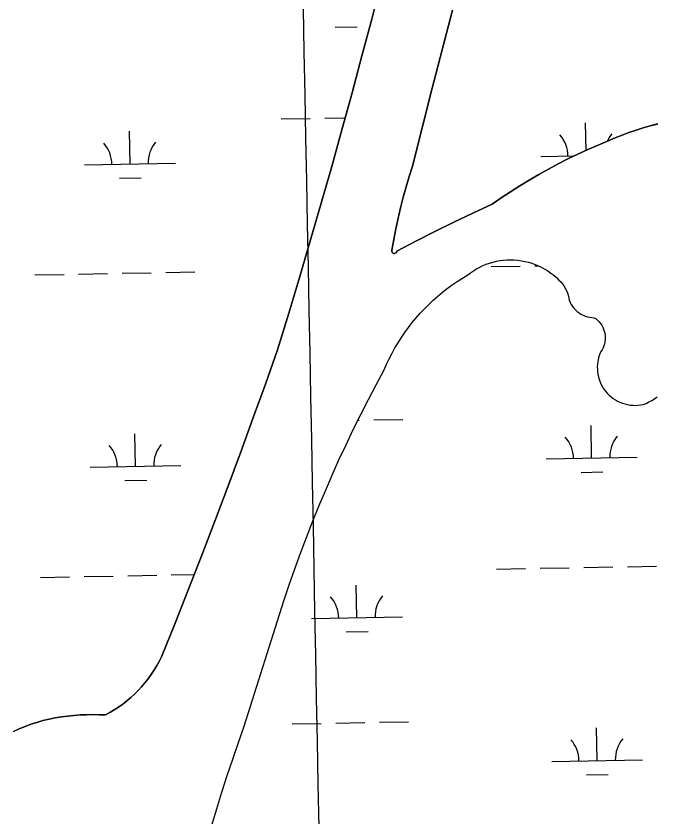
# Model space of a CAD drawing. Extents: x 3957609 to 3995875, y 234277 to 260273.
# Drawn here: x 3982514 to 3983219, y 256020 to 256900 of the extents above; entities that cross this region are included whole.
import ezdxf

# ---------------------------------------------------------------- set-up
doc = ezdxf.new("R2010")
doc.units = 0
for name, color, linetype in [('V-GRID-MAJR', 7, 'Continuous'), ('V-TOPO-SHOR', 7, 'Continuous'), ('V-WETL-SWMP', 7, 'Continuous')]:
    doc.layers.add(name, color=color, linetype=linetype)

msp = doc.modelspace()

# ---------------------------------------------------------------- linework, layer by layer
at = {"layer": 'V-GRID-MAJR'}
msp.add_spline([(3983152.998, 240103.582), (3983094.879, 243130.385), (3982978.522, 249190.173), (3982862.165, 255249.95), (3982803.928, 258282.928)], degree=3, dxfattribs=at)
at = {"layer": 'V-TOPO-SHOR'}
for points in [[(3982612.451, 256131.759), (3982617.393, 256134.481), (3982622.222, 256137.399), (3982626.93, 256140.506), (3982631.512, 256143.797), (3982635.96, 256147.268), (3982640.265, 256150.914), (3982644.422, 256154.727), (3982648.424, 256158.704), (3982652.264, 256162.835), (3982655.938, 256167.118), (3982659.44, 256171.541), (3982662.762, 256176.102), (3982665.9, 256180.79), (3982668.849, 256185.601), (3982671.603, 256190.522), (3982674.161, 256195.552), (3982689.108, 256232.799), (3982703.866, 256270.122), (3982718.435, 256307.516), (3982732.814, 256344.986), (3982747.007, 256382.528), (3982761.011, 256420.14), (3982774.823, 256457.823), (3982788.448, 256495.574), (3982801.881, 256533.392), (3982814.197, 256573.574), (3982826.311, 256613.817), (3982838.227, 256654.122), (3982849.937, 256694.484), (3982861.447, 256734.905), (3982872.752, 256775.384), (3982883.854, 256815.918), (3982894.756, 256856.507), (3982905.45, 256897.152), (3982915.942, 256937.848)], [(3982994.251, 256906.906), (3982972.141, 256821.22), (3982950.244, 256735.479), (3982946.654, 256724.114), (3982943.279, 256712.684), (3982940.119, 256701.193), (3982937.176, 256689.644), (3982934.45, 256678.042), (3982931.941, 256666.391), (3982929.653, 256654.695), (3982927.585, 256642.958), (3982927.485, 256642.168), (3982927.605, 256641.377), (3982927.935, 256640.652), (3982928.453, 256640.046), (3982929.117, 256639.601), (3982929.875, 256639.358), (3982930.671, 256639.329), (3982931.445, 256639.517), (3982932.14, 256639.913), (3982932.699, 256640.48), (3982933.082, 256641.18), (3982933.258, 256641.959), (3982953.978, 256652.754), (3982974.814, 256663.321), (3982995.763, 256673.662), (3983016.824, 256683.771), (3983037.995, 256693.65), (3983047.993, 256700.536), (3983058.122, 256707.226), (3983068.377, 256713.725), (3983078.754, 256720.024), (3983089.25, 256726.125), (3983099.859, 256732.026), (3983110.58, 256737.721), (3983121.408, 256743.212), (3983132.338, 256748.494), (3983143.366, 256753.566), (3983154.489, 256758.426), (3983173.232, 256766.309), (3983180.839, 256769.352), (3983188.517, 256772.207), (3983196.266, 256774.87), (3983204.077, 256777.338), (3983211.95, 256779.609), (3983219.876, 256781.683)], [(3983024.261, 256624.219), (3983027.818, 256625.9), (3983031.46, 256627.397), (3983035.173, 256628.7), (3983038.949, 256629.806), (3983042.781, 256630.711), (3983046.654, 256631.418), (3983050.557, 256631.919), (3983054.481, 256632.214), (3983058.415, 256632.306), (3983062.352, 256632.19), (3983066.273, 256631.868), (3983070.175, 256631.342), (3983074.042, 256630.611), (3983077.865, 256629.681), (3983081.636, 256628.548), (3983085.342, 256627.221), (3983088.973, 256625.704), (3983092.519, 256623.998), (3983095.972, 256622.105), (3983099.32, 256620.039), (3983102.556, 256617.796), (3983105.671, 256615.39), (3983108.655, 256612.824), (3983111.499, 256610.102), (3983113.486, 256608.089), (3983115.305, 256605.922), (3983116.949, 256603.62), (3983118.407, 256601.197), (3983119.671, 256598.666), (3983120.732, 256596.042), (3983121.58, 256593.343), (3983122.215, 256590.587), (3983122.63, 256587.787), (3983123.654, 256585.446), (3983124.875, 256583.202), (3983126.282, 256581.067), (3983127.865, 256579.063), (3983129.614, 256577.199), (3983131.515, 256575.491), (3983133.554, 256573.949), (3983135.717, 256572.589), (3983137.988, 256571.415), (3983140.35, 256570.44), (3983142.787, 256569.67), (3983145.279, 256569.111), (3983147.813, 256568.765), (3983150.364, 256568.636), (3983152.281, 256567.274), (3983154.067, 256565.746), (3983155.71, 256564.065), (3983157.196, 256562.244), (3983158.513, 256560.297), (3983159.652, 256558.24), (3983160.6, 256556.088), (3983161.354, 256553.864), (3983161.907, 256551.578), (3983162.251, 256549.252), (3983162.386, 256546.905), (3983162.312, 256544.556), (3983162.03, 256542.221), (3983161.536, 256539.923), (3983160.844, 256537.679), (3983159.949, 256535.504), (3983158.868, 256533.417), (3983157.602, 256531.436), (3983156.465, 256528.78), (3983155.515, 256526.052), (3983154.198, 256520.432), (3983153.836, 256517.567), (3983153.672, 256514.684), (3983153.711, 256511.796), (3983153.948, 256508.916), (3983155.019, 256503.246), (3983156.869, 256497.775), (3983158.073, 256495.152), (3983159.457, 256492.616), (3983161.016, 256490.183), (3983162.736, 256487.865), (3983164.616, 256485.672), (3983166.644, 256483.613), (3983168.809, 256481.703), (3983171.1, 256479.945), (3983173.511, 256478.352), (3983176.024, 256476.931), (3983178.631, 256475.688), (3983181.318, 256474.629), (3983184.07, 256473.756), (3983186.878, 256473.081), (3983189.727, 256472.599), (3983192.602, 256472.319), (3983195.49, 256472.239), (3983198.374, 256472.36), (3983201.245, 256472.679), (3983204.085, 256473.197), (3983207.35, 256474.485), (3983210.533, 256475.962), (3983213.623, 256477.625), (3983216.611, 256479.466), (3983219.482, 256481.481)], [(3982729.691, 256010.419), (3982735.112, 256028.726), (3982740.73, 256046.976), (3982746.54, 256065.164), (3982752.544, 256083.291), (3982758.742, 256101.35), (3982765.131, 256119.344), (3982808.805, 256257.438), (3982814.703, 256274.949), (3982820.812, 256292.386), (3982827.135, 256309.746), (3982833.668, 256327.029), (3982840.408, 256344.233), (3982847.359, 256361.352), (3982854.516, 256378.385), (3982861.881, 256395.33), (3982869.45, 256412.183), (3982877.223, 256428.946), (3982885.2, 256445.611), (3982893.379, 256462.179), (3982901.758, 256478.647), (3982910.337, 256495.011), (3982919.114, 256511.268), (3982921.828, 256517.44), (3982924.728, 256523.525), (3982927.816, 256529.519), (3982931.085, 256535.413), (3982934.538, 256541.205), (3982938.165, 256546.89), (3982941.964, 256552.459), (3982945.933, 256557.909), (3982950.068, 256563.231), (3982954.367, 256568.427), (3982958.821, 256573.488), (3982963.429, 256578.407), (3982968.187, 256583.185), (3982973.089, 256587.814), (3982978.132, 256592.286), (3982983.309, 256596.606), (3982988.619, 256600.761), (3982994.053, 256604.753), (3982999.607, 256608.574), (3983005.276, 256612.224), (3983011.053, 256615.695), (3983014.183, 256618.083), (3983017.435, 256620.303), (3983020.796, 256622.349), (3983024.261, 256624.219)], [(3982511.45, 256113.493), (3982517.715, 256116.407), (3982524.088, 256119.074), (3982530.56, 256121.49), (3982537.121, 256123.653), (3982543.761, 256125.56), (3982550.509, 256127.108), (3982557.3, 256128.451), (3982564.128, 256129.59), (3982570.989, 256130.524), (3982577.873, 256131.251), (3982584.776, 256131.767), (3982591.692, 256132.078), (3982598.615, 256132.181), (3982605.537, 256132.072), (3982612.451, 256131.759)]]:
    msp.add_lwpolyline(points, dxfattribs=at)
at = {"layer": 'V-WETL-SWMP'}
for p, q in [((3982915.943, 256937.848), (3982905.451, 256897.151)), ((3982972.141, 256821.22), (3982994.251, 256906.906)), ((3982905.451, 256897.151), (3982894.755, 256856.507)), ((3982865.352, 256888.286), (3982889.348, 256888.722)), ((3982894.755, 256856.507), (3982883.855, 256815.918)), ((3982950.243, 256735.479), (3982972.141, 256821.22)), ((3982883.855, 256815.918), (3982872.752, 256775.383)), ((3982805.772, 256787.185), (3982837.767, 256787.766)), ((3982853.764, 256788.057), (3982876.336, 256788.468)), ((3983141.3, 256752.616), (3983140.75, 256782.844)), ((3983204.078, 256777.337), (3983196.266, 256774.869)), ((3983211.949, 256779.609), (3983204.078, 256777.337)), ((3983219.875, 256781.684), (3983211.949, 256779.609)), ((3982639.58, 256737.725), (3982638.925, 256773.719)), ((3982872.752, 256775.383), (3982861.446, 256734.905)), ((3983180.838, 256769.353), (3983173.232, 256766.309)), ((3983188.517, 256772.207), (3983180.838, 256769.353)), ((3983196.266, 256774.869), (3983188.517, 256772.207)), ((3983173.232, 256766.309), (3983154.489, 256758.427)), ((3983143.366, 256753.566), (3983132.337, 256748.493)), ((3983154.489, 256758.427), (3983143.366, 256753.566)), ((3983091.413, 256745.941), (3983128.449, 256746.614)), ((3983121.407, 256743.211), (3983110.579, 256737.721)), ((3983132.337, 256748.493), (3983121.407, 256743.211)), ((3982589.588, 256736.816), (3982689.571, 256738.634)), ((3982861.446, 256734.905), (3982849.937, 256694.484)), ((3982946.654, 256724.114), (3982950.243, 256735.479)), ((3983110.579, 256737.721), (3983099.859, 256732.025)), ((3983089.249, 256726.125), (3983078.754, 256720.024)), ((3983099.859, 256732.025), (3983089.249, 256726.125)), ((3982627.862, 256722.079), (3982651.858, 256722.515)), ((3982943.279, 256712.684), (3982946.654, 256724.114)), ((3983078.754, 256720.024), (3983068.377, 256713.724)), ((3982940.119, 256701.193), (3982943.279, 256712.684)), ((3983058.123, 256707.227), (3983047.994, 256700.535)), ((3983068.377, 256713.724), (3983058.123, 256707.227)), ((3982937.176, 256689.644), (3982940.119, 256701.193)), ((3983047.994, 256700.535), (3983037.995, 256693.651)), ((3982849.937, 256694.484), (3982838.226, 256654.121)), ((3982934.449, 256678.042), (3982937.176, 256689.644)), ((3983037.995, 256693.651), (3983016.824, 256683.771)), ((3983016.824, 256683.771), (3982995.762, 256673.661)), ((3982931.942, 256666.391), (3982934.449, 256678.042)), ((3982995.762, 256673.661), (3982974.813, 256663.321)), ((3982929.653, 256654.695), (3982931.942, 256666.391)), ((3982974.813, 256663.321), (3982953.977, 256652.753)), ((3982838.226, 256654.121), (3982826.312, 256613.818)), ((3982927.584, 256642.958), (3982929.653, 256654.695)), ((3982953.977, 256652.753), (3982933.258, 256641.958)), ((3982927.485, 256642.167), (3982927.584, 256642.958)), ((3982927.605, 256641.378), (3982927.485, 256642.167)), ((3982927.936, 256640.653), (3982927.605, 256641.378)), ((3982928.453, 256640.046), (3982927.936, 256640.653)), ((3982929.116, 256639.602), (3982928.453, 256640.046)), ((3982929.874, 256639.357), (3982929.116, 256639.602)), ((3982930.671, 256639.328), (3982929.874, 256639.357)), ((3982931.446, 256639.518), (3982930.671, 256639.328)), ((3982932.139, 256639.912), (3982931.446, 256639.518)), ((3982932.698, 256640.481), (3982932.139, 256639.912)), ((3982933.081, 256641.18), (3982932.698, 256640.481)), ((3982933.258, 256641.958), (3982933.081, 256641.18)), ((3982678.912, 256618.349), (3982710.907, 256618.931)), ((3983036.761, 256624.856), (3983068.756, 256625.438)), ((3983084.753, 256625.729), (3983088.74, 256625.801)), ((3982534.936, 256615.732), (3982566.931, 256616.313)), ((3982582.928, 256616.604), (3982614.923, 256617.186)), ((3982630.92, 256617.477), (3982662.915, 256618.059)), ((3982826.312, 256613.818), (3982814.197, 256573.574)), ((3982814.197, 256573.574), (3982801.88, 256533.392)), ((3982801.88, 256533.392), (3982788.447, 256495.573)), ((3982788.447, 256495.573), (3982774.823, 256457.822)), ((3982774.823, 256457.822), (3982761.01, 256420.14)), ((3982890.325, 256455.992), (3982891.807, 256456.019)), ((3982907.804, 256456.31), (3982939.799, 256456.892)), ((3983147.453, 256414.23), (3983146.798, 256450.224)), ((3982645.628, 256405.105), (3982644.973, 256441.099)), ((3982761.01, 256420.14), (3982747.007, 256382.528)), ((3983097.461, 256413.321), (3983197.445, 256415.139)), ((3982595.636, 256404.196), (3982695.62, 256406.014)), ((3983135.735, 256398.583), (3983159.731, 256399.02)), ((3982633.91, 256389.459), (3982657.906, 256389.895)), ((3982747.007, 256382.528), (3982732.815, 256344.986)), ((3982732.815, 256344.986), (3982718.434, 256307.517)), ((3982718.434, 256307.517), (3982703.865, 256270.121)), ((3983042.809, 256292.236), (3983074.804, 256292.818)), ((3983090.801, 256293.109), (3983122.796, 256293.691)), ((3983138.794, 256293.982), (3983170.788, 256294.563)), ((3983186.786, 256294.854), (3983218.78, 256295.436)), ((3982588.976, 256283.984), (3982620.971, 256284.566)), ((3982636.968, 256284.857), (3982668.963, 256285.439)), ((3982684.961, 256285.729), (3982710.124, 256286.187)), ((3982540.984, 256283.112), (3982572.979, 256283.693)), ((3982703.865, 256270.121), (3982689.107, 256232.799)), ((3982889.165, 256238.692), (3982888.511, 256274.686)), ((3982689.107, 256232.799), (3982674.162, 256195.551)), ((3982839.174, 256237.783), (3982939.157, 256239.601)), ((3982877.448, 256223.046), (3982901.444, 256223.482)), ((3982671.604, 256190.522), (3982668.849, 256185.6)), ((3982674.162, 256195.551), (3982671.604, 256190.522)), ((3982665.9, 256180.79), (3982662.762, 256176.102)), ((3982668.849, 256185.6), (3982665.9, 256180.79)), ((3982659.44, 256171.542), (3982655.939, 256167.118)), ((3982662.762, 256176.102), (3982659.44, 256171.542)), ((3982652.265, 256162.836), (3982648.424, 256158.704)), ((3982655.939, 256167.118), (3982652.265, 256162.836)), ((3982644.422, 256154.728), (3982640.265, 256150.914)), ((3982648.424, 256158.704), (3982644.422, 256154.728)), ((3982631.512, 256143.797), (3982626.93, 256140.506)), ((3982635.959, 256147.269), (3982631.512, 256143.797)), ((3982640.265, 256150.914), (3982635.959, 256147.269)), ((3982617.393, 256134.481), (3982612.452, 256131.758)), ((3982622.222, 256137.399), (3982617.393, 256134.481)), ((3982626.93, 256140.506), (3982622.222, 256137.399)), ((3982543.762, 256125.559), (3982537.121, 256123.653)), ((3982550.509, 256127.107), (3982543.762, 256125.559)), ((3982557.3, 256128.452), (3982550.509, 256127.107)), ((3982564.129, 256129.591), (3982557.3, 256128.452)), ((3982570.989, 256130.524), (3982564.129, 256129.591)), ((3982577.873, 256131.25), (3982570.989, 256130.524)), ((3982584.777, 256131.768), (3982577.873, 256131.25)), ((3982591.692, 256132.078), (3982584.777, 256131.768)), ((3982598.614, 256132.18), (3982591.692, 256132.078)), ((3982605.536, 256132.073), (3982598.614, 256132.18)), ((3982612.452, 256131.758), (3982605.536, 256132.073)), ((3982517.714, 256116.406), (3982511.449, 256113.493)), ((3982524.087, 256119.073), (3982517.714, 256116.406)), ((3982530.56, 256121.49), (3982524.087, 256119.073)), ((3982537.121, 256123.653), (3982530.56, 256121.49)), ((3982817.868, 256121.945), (3982849.863, 256122.526)), ((3982865.86, 256122.817), (3982897.855, 256123.399)), ((3982913.852, 256123.69), (3982945.847, 256124.272)), ((3983153.501, 256081.61), (3983152.846, 256117.604)), ((3983103.509, 256080.701), (3983203.493, 256082.519)), ((3983141.783, 256065.963), (3983165.779, 256066.4))]:
    msp.add_line(p, q, dxfattribs=at)
for points in [[(3982729.691, 256010.418), (3982735.112, 256028.726), (3982740.729, 256046.976), (3982746.54, 256065.164), (3982752.544, 256083.29), (3982758.742, 256101.351), (3982765.131, 256119.344), (3982808.805, 256257.439), (3982814.703, 256274.949), (3982820.813, 256292.385), (3982827.135, 256309.746), (3982833.667, 256327.03), (3982840.408, 256344.232), (3982847.358, 256361.351), (3982854.516, 256378.385), (3982861.88, 256395.33), (3982869.45, 256412.184), (3982877.223, 256428.946), (3982885.2, 256445.611), (3982893.379, 256462.179), (3982901.758, 256478.646), (3982910.337, 256495.01), (3982919.114, 256511.268), (3982921.827, 256517.44), (3982924.729, 256523.525), (3982927.816, 256529.519), (3982931.086, 256535.414), (3982934.537, 256541.206), (3982938.164, 256546.89), (3982941.964, 256552.459), (3982945.933, 256557.908), (3982950.068, 256563.232), (3982954.366, 256568.427), (3982958.821, 256573.488), (3982963.429, 256578.408), (3982968.187, 256583.185), (3982973.09, 256587.813), (3982978.132, 256592.287), (3982983.31, 256596.605), (3982988.619, 256600.761), (3982994.053, 256604.752), (3982999.607, 256608.574), (3983005.275, 256612.223), (3983011.054, 256615.696), (3983014.183, 256618.083), (3983017.434, 256620.303), (3983020.796, 256622.35), (3983024.26, 256624.218), (3983027.818, 256625.901), (3983031.459, 256627.397), (3983035.173, 256628.699), (3983038.95, 256629.805), (3983042.78, 256630.712)], [(3983042.78, 256630.712), (3983046.653, 256631.418), (3983050.557, 256631.919), (3983054.481, 256632.215), (3983058.416, 256632.306), (3983062.351, 256632.19), (3983066.273, 256631.868), (3983070.174, 256631.341), (3983074.042, 256630.611), (3983077.866, 256629.68), (3983081.636, 256628.549), (3983085.342, 256627.222), (3983088.973, 256625.704), (3983092.519, 256623.997), (3983095.972, 256622.106), (3983099.32, 256620.038), (3983102.556, 256617.797), (3983105.67, 256615.39), (3983108.654, 256612.823), (3983111.499, 256610.103), (3983113.485, 256608.088), (3983115.305, 256605.923), (3983116.95, 256603.621), (3983118.408, 256601.197), (3983119.671, 256598.665), (3983120.731, 256596.042), (3983121.58, 256593.343), (3983122.215, 256590.586), (3983122.63, 256587.788), (3983123.655, 256585.447), (3983124.875, 256583.201), (3983126.282, 256581.068), (3983127.865, 256579.062), (3983129.614, 256577.198), (3983131.514, 256575.49), (3983133.554, 256573.949), (3983135.717, 256572.588), (3983137.988, 256571.416), (3983140.35, 256570.441), (3983142.787, 256569.671), (3983145.28, 256569.111), (3983147.813, 256568.766), (3983150.365, 256568.637), (3983152.281, 256567.275), (3983154.067, 256565.747), (3983155.71, 256564.065), (3983157.196, 256562.244), (3983158.513, 256560.297), (3983159.651, 256558.24), (3983160.601, 256556.089), (3983161.354, 256553.863), (3983161.906, 256551.578), (3983162.251, 256549.252), (3983162.387, 256546.905), (3983162.313, 256544.556), (3983162.029, 256542.222), (3983161.537, 256539.924), (3983160.843, 256537.678), (3983159.95, 256535.503), (3983158.867, 256533.417), (3983157.601, 256531.436), (3983156.465, 256528.781), (3983155.516, 256526.053), (3983154.198, 256520.432), (3983153.835, 256517.567), (3983153.672, 256514.683), (3983153.71, 256511.795), (3983153.948, 256508.917), (3983155.02, 256503.245), (3983156.869, 256497.776), (3983158.074, 256495.151), (3983159.458, 256492.616), (3983161.015, 256490.183), (3983162.737, 256487.865), (3983164.616, 256485.671), (3983166.643, 256483.614), (3983168.808, 256481.702), (3983171.101, 256479.946), (3983173.51, 256478.353), (3983176.024, 256476.931), (3983178.631, 256475.687), (3983181.317, 256474.628), (3983184.071, 256473.757), (3983186.879, 256473.08), (3983189.727, 256472.6), (3983192.602, 256472.319), (3983195.489, 256472.239), (3983198.374, 256472.359), (3983201.245, 256472.679), (3983204.086, 256473.198), (3983207.35, 256474.486), (3983210.533, 256475.963), (3983213.623, 256477.626), (3983216.61, 256479.467), (3983219.483, 256481.481)]]:
    msp.add_lwpolyline(points, dxfattribs=at)
for centre, start, end in [((3983086.162, 256746.32), 0.269879, 41.813537), ((3983196.63, 256748.329), 140.269876, 156.124714), ((3982584.337, 256737.196), 0.269879, 41.813537), ((3982694.805, 256739.204), 140.269876, 181.813534), ((3983092.21, 256413.7), 0.269879, 41.813537), ((3983202.678, 256415.709), 140.269876, 181.813534), ((3982590.385, 256404.576), 0.269879, 41.813537), ((3982700.853, 256406.584), 140.269876, 181.813534), ((3982833.923, 256238.163), 0.269879, 41.813537), ((3982944.391, 256240.171), 140.269876, 181.813534), ((3983098.258, 256081.08), 0.269879, 41.813537), ((3983208.726, 256083.089), 140.269876, 181.813534)]:
    msp.add_arc(centre, 35.246, start, end, dxfattribs=at)

doc.saveas('drawing.dxf')
